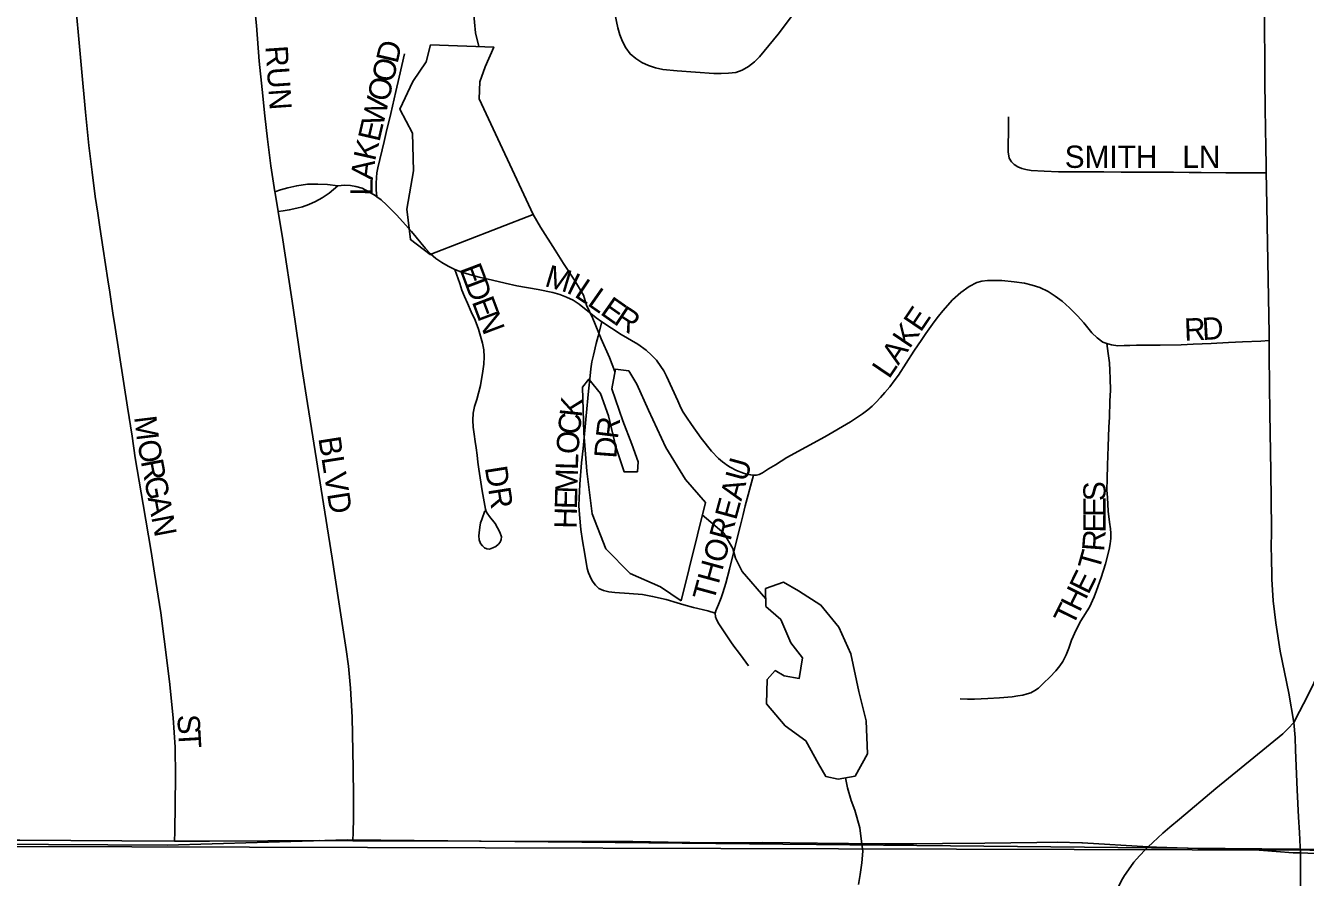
# Model space of a CAD drawing. Extents: x 1985906 to 2360102, y 891258 to 1222054.
# Drawn here: x 2121160 to 2124034, y 1025429 to 1027340 of the extents above; entities that cross this region are included whole.
import ezdxf

# ---------------------------------------------------------------- set-up
doc = ezdxf.new("R2010")
doc.units = 0
for name, color, linetype in [('GM_X_City_Street', 7, 'Continuous'), ('GM_X_City_Street_Text', 7, 'Continuous'), ('GM_X_Minor_Lake', 7, 'Continuous'), ('GM_X_Minor_River', 7, 'Continuous'), ('GM_X_Section', 7, 'Continuous'), ('GM_X_Township', 7, 'Continuous')]:
    doc.layers.add(name, color=color, linetype=linetype)

msp = doc.modelspace()

# ---------------------------------------------------------------- linework, layer by layer
at = {"layer": 'GM_X_City_Street'}
for points in [[(2121720.1, 1026966.9), (2121711.1, 1027025), (2121703.3, 1027084.9), (2121697.6, 1027137.1), (2121691.2, 1027196.1), (2121685.1, 1027259.5), (2121678.6, 1027339.5), (2121670.9, 1027420.8), (2121649.4, 1027682.1), (2121644.4, 1027747.5), (2121644.3, 1027780.2), (2121647.9, 1027812.8), (2121651, 1027828.8), (2121655.4, 1027844.6), (2121660.9, 1027860.1), (2121674.4, 1027889.9), (2121677.7, 1027895.7)], [(2123945.8, 1027009.6), (2123945.5, 1027026.7), (2123944.9, 1027065.8), (2123943.4, 1027153.1), (2123942.8, 1027217.8), (2123942.3, 1027262.7), (2123941.5, 1027336.2), (2123940.8, 1027399.7), (2123940.2, 1027451.3), (2123939.6, 1027508.6), (2123938.7, 1027589.5), (2123935.5, 1027727.1)], [(2121494.8, 1025510.1), (2121495.1, 1025530.5), (2121496.9, 1025654.9), (2121496, 1025720.7), (2121492, 1025786.2), (2121483.5, 1025867.8), (2121471.7, 1025962.9), (2121463.9, 1026021.9), (2121449.9, 1026111.1), (2121442, 1026159.7), (2121424.3, 1026265.2), (2121406.6, 1026370), (2121399.3, 1026418.6), (2121389.2, 1026483.7), (2121361.7, 1026661.9), (2121356.4, 1026694.2), (2121349.2, 1026741.7), (2121345, 1026768.9), (2121334.5, 1026838.3), (2121327.1, 1026887.4), (2121322.3, 1026918.9), (2121316.5, 1026956.3), (2121309.6, 1027011), (2121302.6, 1027070.9), (2121295, 1027145.2), (2121286.2, 1027243.4), (2121279.8, 1027308.8), (2121269.2, 1027423.3)], [(2122483.6, 1027366.4), (2122490.2, 1027334.7), (2122494.6, 1027319.2), (2122500.3, 1027304), (2122507.6, 1027289.6), (2122517.6, 1027276), (2122530.5, 1027265.5), (2122544.2, 1027256.8), (2122559, 1027249.9), (2122574.6, 1027244.9), (2122590.7, 1027241.4), (2122623.5, 1027237.7), (2122705.7, 1027232.3), (2122722, 1027231.9), (2122738.4, 1027232.6), (2122754.6, 1027234.4), (2122769.3, 1027239.9), (2122783.4, 1027248), (2122796.5, 1027257.9), (2122808.2, 1027269.4), (2122850.1, 1027320.5), (2122880.2, 1027359.6)], [(2121948.7, 1026955.6), (2121947.5, 1026971.4), (2121947.2, 1026985), (2121947.9, 1026998.9), (2121949.2, 1027009.4), (2121951.2, 1027020.3), (2121965.3, 1027079.3), (2121970.2, 1027099.8), (2121980.1, 1027142.7), (2121991.4, 1027191.9), (2121998.8, 1027224.2), (2122010.7, 1027276)], [(2123367.3, 1027134.5), (2123367.2, 1027118.7), (2123367, 1027100.3), (2123366.3, 1027072.6), (2123366.3, 1027056.4), (2123368.6, 1027042.1), (2123373.9, 1027034.2), (2123379.5, 1027028.1), (2123387.7, 1027022.8), (2123397, 1027019.1), (2123406.2, 1027016.4), (2123417.6, 1027014.8), (2123447.2, 1027013.3), (2123479, 1027011.6), (2123508.1, 1027011.4), (2123541, 1027011.4), (2123580.8, 1027011.2), (2123619.8, 1027011.1), (2123658.9, 1027011), (2123697.1, 1027010.9), (2123737.4, 1027010.8), (2123772.7, 1027010.2), (2123799.6, 1027009.8), (2123855.2, 1027008.9), (2123925.1, 1027009.4), (2123945.8, 1027009.6)], [(2123952.2, 1026632.8), (2123952.1, 1026648.1), (2123951.1, 1026729.9), (2123949.3, 1026811.3), (2123947.8, 1026892.8), (2123946.3, 1026977.2), (2123945.8, 1027009.6)], [(2121720.1, 1026966.9), (2121732.5, 1026970.9), (2121749.3, 1026975.6), (2121769.1, 1026980.1), (2121793, 1026983.5), (2121816.2, 1026984), (2121838.5, 1026983.2), (2121861.4, 1026980.4)], [(2121727.3, 1026922.3), (2121738.8, 1026924.1), (2121752.4, 1026926), (2121769.1, 1026929.9), (2121781.9, 1026932.9), (2121796.2, 1026938.5), (2121811.5, 1026945.1), (2121826.2, 1026952.9), (2121841.9, 1026963.3), (2121861.4, 1026980.4)], [(2121861.4, 1026980.4), (2121876.6, 1026981.5), (2121889.8, 1026980.6), (2121901.8, 1026978.9), (2121915.7, 1026974.6), (2121931.3, 1026966.4), (2121945.2, 1026958.2), (2121948.7, 1026955.6)], [(2121727.3, 1026922.3), (2121720.6, 1026963.4), (2121720.1, 1026966.9)], [(2121948.7, 1026955.6), (2121958.3, 1026948.5), (2121970.7, 1026937.8), (2121993.9, 1026914.4), (2122026.6, 1026877.6), (2122058, 1026839.7), (2122069.5, 1026827.4), (2122081.3, 1026816.7), (2122094.7, 1026807.7), (2122108.7, 1026799.9), (2122122.5, 1026792.8), (2122124.4, 1026792.1)], [(2121895.1, 1025510.9), (2121895.7, 1025529.7), (2121896.7, 1025560.4), (2121896.9, 1025593), (2121896.9, 1025608.5), (2121896.1, 1025673.6), (2121893.6, 1025787.9), (2121889.9, 1025853.2), (2121885.1, 1025902.1), (2121880.2, 1025939.6), (2121863.8, 1026047.1), (2121848.9, 1026144.9), (2121802.4, 1026435.4), (2121793.4, 1026492), (2121780.5, 1026572.5), (2121760.8, 1026706.4), (2121737.6, 1026859.2), (2121727.3, 1026922.3)], [(2122191.2, 1026250.6), (2122184.3, 1026231.7), (2122181.9, 1026224), (2122180, 1026214.3), (2122178.4, 1026201.8), (2122177.9, 1026194.7), (2122179, 1026185.9), (2122181.6, 1026177.7), (2122186.1, 1026172.2), (2122190.3, 1026167.9), (2122196.2, 1026165.8), (2122202, 1026165), (2122209.7, 1026167.6), (2122215.8, 1026171.1), (2122221.9, 1026176.4), (2122225.8, 1026180.6), (2122228.2, 1026186.7), (2122228.8, 1026192.8), (2122225.3, 1026202.9), (2122214.5, 1026222.8), (2122202, 1026238.6), (2122196.7, 1026245.7), (2122194.6, 1026249.8), (2122193, 1026254.8), (2122185.1, 1026296), (2122177.7, 1026344.2), (2122175.8, 1026360.3), (2122174.1, 1026376.2), (2122172.2, 1026392.1), (2122169.4, 1026406.5), (2122167.2, 1026422.8), (2122165.1, 1026438.7), (2122164.3, 1026454.4), (2122165.3, 1026469.9), (2122168.4, 1026485.1), (2122173.7, 1026500.5), (2122181.5, 1026532), (2122187, 1026564), (2122188.8, 1026580.1), (2122189.7, 1026596.1), (2122189.1, 1026611.8), (2122186.4, 1026627.2), (2122182, 1026642.6), (2122177.5, 1026658.2), (2122169.4, 1026678.7), (2122161, 1026697.4), (2122152.3, 1026716.7), (2122146, 1026731.5), (2122140, 1026746.3), (2122134.9, 1026761.2), (2122124.4, 1026792.1)], [(2122124.4, 1026792.1), (2122137.2, 1026787.5), (2122151.9, 1026782.7), (2122178.9, 1026775.3), (2122208.4, 1026768.4), (2122237.1, 1026761.4), (2122263, 1026755.9), (2122311.5, 1026747.4), (2122343.7, 1026740.7), (2122359.5, 1026736.1), (2122374.9, 1026730.4), (2122389.7, 1026723.3), (2122403.5, 1026714.7), (2122441.7, 1026683.7), (2122454.2, 1026674.6)], [(2122794.4, 1026331.3), (2122796.2, 1026331.2), (2122801.3, 1026331.2), (2122807.1, 1026332.6), (2122814.6, 1026335.9), (2122828.3, 1026344.8), (2122843.6, 1026354.2), (2122869.7, 1026370.4), (2122955, 1026417), (2123012.2, 1026450.3), (2123039.1, 1026468.3), (2123051.3, 1026477.6), (2123060.7, 1026485.6), (2123069.3, 1026494.2), (2123079.6, 1026505), (2123089.7, 1026516.5), (2123100.3, 1026529.1), (2123110.6, 1026542.4), (2123119.9, 1026555.6), (2123154.6, 1026608.8), (2123172.2, 1026635.5), (2123181.2, 1026648.8), (2123200.3, 1026675), (2123209.9, 1026687.6), (2123219.7, 1026699.8), (2123241.5, 1026724), (2123260.3, 1026740.6), (2123278.6, 1026754.5), (2123295.9, 1026763.2), (2123307, 1026765.9), (2123320.2, 1026767.5), (2123352.4, 1026767.5), (2123380.1, 1026764.9), (2123402.7, 1026761.4), (2123420, 1026757.5), (2123437.7, 1026751.9), (2123456.2, 1026742.7), (2123471.7, 1026732.2), (2123487.2, 1026721.4), (2123504.3, 1026706.6), (2123522.2, 1026688.5), (2123535.9, 1026672.4), (2123554.5, 1026650.5), (2123566, 1026639.3), (2123578.9, 1026629.4), (2123588.2, 1026626)], [(2122708.6, 1026021.6), (2122691.7, 1026026.6), (2122659.5, 1026034), (2122638.5, 1026039.8), (2122623.2, 1026044.7), (2122598.5, 1026052.2), (2122568, 1026058.8), (2122545, 1026062.9), (2122515.7, 1026065.4), (2122483.1, 1026067.4), (2122469.9, 1026069.1), (2122457.6, 1026072), (2122447.7, 1026077), (2122439.8, 1026084.4), (2122432, 1026094.2), (2122426.8, 1026104.9), (2122424.2, 1026111.6), (2122421.3, 1026121.4), (2122415.6, 1026154), (2122410.6, 1026183.6), (2122406.9, 1026209.2), (2122403.6, 1026242.6), (2122402.8, 1026262.4), (2122403.2, 1026280.2), (2122403.9, 1026294.6), (2122404.4, 1026310.7), (2122408.5, 1026358.6), (2122412.2, 1026390.9), (2122419, 1026463.7), (2122424.3, 1026519.3), (2122427.5, 1026553.5), (2122429.5, 1026569.4), (2122431.9, 1026585.1), (2122435, 1026600.3), (2122441.7, 1026626.1), (2122446, 1026642.8), (2122454.2, 1026674.6)], [(2122454.2, 1026674.6), (2122497.6, 1026646.6), (2122534.8, 1026624.6), (2122553.6, 1026611.4), (2122565.3, 1026600.1), (2122576.9, 1026588.8), (2122586.2, 1026574.9), (2122592.9, 1026565.3), (2122599.3, 1026553.4), (2122624.6, 1026497.5), (2122631.8, 1026481.8), (2122636.7, 1026472.4), (2122644.1, 1026461.2), (2122655.1, 1026444.5), (2122676.9, 1026413.6), (2122700, 1026385), (2122716.3, 1026368.3), (2122724.7, 1026360.8), (2122729.9, 1026357.1), (2122734.3, 1026353.9), (2122742.5, 1026348.9), (2122756.7, 1026341.8), (2122771.9, 1026335.3), (2122779.2, 1026333.2), (2122788.4, 1026331.5), (2122794.4, 1026331.3)], [(2123258.8, 1025828.9), (2123275.1, 1025828.1), (2123290.9, 1025828.1), (2123320.4, 1025829.7), (2123346.7, 1025831.4), (2123375.5, 1025833.9), (2123388.3, 1025835.6), (2123398.9, 1025837.3), (2123409.1, 1025840.3), (2123417.1, 1025842.8), (2123426, 1025847.5), (2123434.5, 1025853.4), (2123445.5, 1025864.5), (2123459.5, 1025878), (2123473.5, 1025892), (2123482.4, 1025903.5), (2123488.8, 1025913.2), (2123496.4, 1025927.6), (2123502.4, 1025942.5), (2123508.7, 1025960.7), (2123518.9, 1025983.6), (2123529.5, 1026004.4), (2123548.6, 1026035), (2123559.2, 1026057.7), (2123564.7, 1026072.3), (2123575, 1026101.5), (2123584.7, 1026132.1), (2123592.9, 1026163.9), (2123595.3, 1026177), (2123596.7, 1026188.5), (2123596.6, 1026200.8), (2123595.7, 1026210.5), (2123593.7, 1026225.4), (2123591.1, 1026250.4), (2123589, 1026280.5), (2123588.1, 1026297.5), (2123588.7, 1026322.9), (2123589.4, 1026353.1), (2123590.9, 1026395), (2123592.4, 1026438.3), (2123593.9, 1026461.2), (2123594.9, 1026497.3), (2123595.7, 1026521.9), (2123595, 1026547.8), (2123594.6, 1026566), (2123593.8, 1026583), (2123591.1, 1026603.8), (2123588.2, 1026626)], [(2123588.2, 1026626), (2123598.3, 1026623.3), (2123612.5, 1026621.3), (2123626.9, 1026621.6), (2123639.1, 1026621.9), (2123654.7, 1026622.3), (2123675.6, 1026622.7), (2123691.8, 1026622.7), (2123707.8, 1026622.7), (2123754.9, 1026623.3), (2123781.5, 1026624.6), (2123822.3, 1026626.6), (2123861.3, 1026628.4), (2123892.7, 1026629.9), (2123933.5, 1026631.9), (2123952.2, 1026632.8)], [(2123957.2, 1026152.3), (2123957.1, 1026163), (2123957.5, 1026210.8), (2123956.3, 1026340.2), (2123953.6, 1026469.2), (2123952.7, 1026533.8), (2123952.6, 1026599.1), (2123952.2, 1026632.8)], [(2122708.6, 1026021.6), (2122709.8, 1026026.3), (2122711.2, 1026030), (2122716.2, 1026040.7), (2122722.3, 1026055.9), (2122725.8, 1026066.9), (2122732.2, 1026088.8), (2122740.9, 1026120.3), (2122755.9, 1026180.6), (2122764.6, 1026215.5), (2122771.3, 1026243), (2122776.1, 1026262.2), (2122794.4, 1026331.3)], [(2124007.4, 1025776.1), (2123996.2, 1025841.9), (2123976.7, 1025936.3), (2123967.3, 1025999.3), (2123961.6, 1026049.3), (2123958, 1026097.8), (2123957.2, 1026152.3)], [(2124007.4, 1025776.1), (2124020.4, 1025800.5), (2124038.3, 1025835.4), (2124081, 1025923), (2124143.8, 1026054.6), (2124155.3, 1026078.4)], [(2122783, 1025903.2), (2122771.2, 1025919.4), (2122762.9, 1025930.8), (2122750.7, 1025947.6), (2122743.8, 1025957.2), (2122734.9, 1025970.5), (2122716.6, 1025997.8), (2122711.6, 1026007.1), (2122709.4, 1026013.4), (2122708.6, 1026021.6)], [(2123680.5, 1025497), (2123691.1, 1025506.8), (2123713.2, 1025527.5), (2123729.2, 1025541.3), (2123751.3, 1025559.4), (2123832.6, 1025627.8), (2123917.5, 1025697.2), (2123982.6, 1025750.3), (2123995.1, 1025762.8), (2124007.4, 1025776.1)], [(2124022.4, 1025483.3), (2124021.8, 1025496.1), (2124020.5, 1025529.6), (2124018.3, 1025563.6), (2124015.4, 1025625), (2124011.6, 1025713.8), (2124010.7, 1025742.2), (2124007.4, 1025776.1)], [(2121096.2, 1025511.8), (2121147.2, 1025511.8), (2121376.6, 1025510.5), (2121494.8, 1025510.1)], [(2121494.8, 1025510.1), (2121573.3, 1025509.9), (2121704.5, 1025510.8), (2121819.2, 1025511.1), (2121895.1, 1025510.9)], [(2121895.1, 1025510.9), (2122064.8, 1025510.5), (2122179.5, 1025509.5), (2122376.4, 1025508.8), (2122523.5, 1025509.3), (2122602.8, 1025507.9), (2122700.5, 1025506.4), (2122815, 1025507.2), (2122937.9, 1025505.1), (2123007.6, 1025504.7), (2123088.7, 1025503.8), (2123154, 1025503.9), (2123218.8, 1025504.5), (2123314.3, 1025505), (2123430.9, 1025507), (2123476.8, 1025507.4), (2123531.9, 1025505.9), (2123533.3, 1025505.8)], [(2123533.3, 1025505.8), (2123680.5, 1025497)], [(2123561.6, 1025213.9), (2123566.1, 1025246.1), (2123571.4, 1025276.6), (2123575.2, 1025297), (2123579, 1025315.8), (2123582, 1025329), (2123585.2, 1025339.5), (2123592.4, 1025359.6), (2123600.5, 1025379.1), (2123607.1, 1025394.1), (2123616, 1025412.4), (2123623.3, 1025425.4), (2123627.5, 1025432.5), (2123636.3, 1025445.8), (2123648.7, 1025462.6), (2123661.1, 1025476.7), (2123674.3, 1025491.3), (2123680.5, 1025497)], [(2123680.5, 1025497), (2123699.2, 1025496.4), (2123792, 1025493.5), (2123845, 1025492.7), (2123893.3, 1025492), (2123929.8, 1025489.8), (2124006.5, 1025483.9), (2124022.4, 1025483.3)], [(2124020.6, 1024463.8), (2124019.9, 1024604.2), (2124018.8, 1024806.4), (2124018.7, 1024845.9), (2124022.9, 1025348.4), (2124022.4, 1025483.3)], [(2124022.4, 1025483.3), (2124088, 1025480.6), (2124117.3, 1025480)]]:
    msp.add_lwpolyline(points, dxfattribs=at)
at = {"layer": 'GM_X_Minor_Lake'}
for points in [[(2122178.3, 1027175.1), (2122180.1, 1027213.1), (2122191.8, 1027247.3), (2122211.5, 1027291.5), (2122069.5, 1027296.4), (2122059.8, 1027258.3), (2122030.1, 1027214), (2122000.5, 1027151.7), (2122028.9, 1027097.9), (2122031.5, 1027013.8), (2122016.1, 1026927.6), (2122024.5, 1026859.5), (2122068.8, 1026825.8), (2122300.1, 1026915.7)], [(2122300.1, 1026915.7), (2122178.3, 1027175.1)], [(2122686.5, 1026269.8), (2122642.1, 1026321.5), (2122597.7, 1026393.3), (2122559.1, 1026477.1), (2122532.7, 1026535), (2122514.5, 1026564.9), (2122484.5, 1026568.7), (2122476.8, 1026524.5), (2122501.3, 1026452.7), (2122521.6, 1026400.7), (2122535.9, 1026360.8), (2122534.1, 1026338.8), (2122504.1, 1026338.5), (2122485.7, 1026394.4), (2122469.2, 1026464.4), (2122450.8, 1026514.3), (2122424.6, 1026546.2), (2122410.8, 1026528.1), (2122413.5, 1026425.9), (2122420.1, 1026339.9), (2122432.7, 1026243.9), (2122463.2, 1026166), (2122517.6, 1026110.4), (2122585.8, 1026080.8), (2122632, 1026049.1)], [(2122632, 1026049.1), (2122686.5, 1026269.8)], [(2122940.5, 1025683), (2122956.7, 1025655.1), (2122984.7, 1025649.3), (2123022.7, 1025655.6), (2123050.3, 1025705.9), (2123047.8, 1025780), (2123031.4, 1025845.9), (2123012.8, 1025929.9), (2122986.4, 1025989.7), (2122946.1, 1026039.5), (2122895.8, 1026071.2), (2122861.7, 1026090.9), (2122821.8, 1026076.6), (2122822.1, 1026036.6), (2122856.3, 1026006.8), (2122878.6, 1025954.9), (2122904.9, 1025921), (2122897.2, 1025874.9), (2122863.2, 1025880.7), (2122843.1, 1025892.5), (2122825.2, 1025872.4), (2122823.6, 1025818.3), (2122865.9, 1025768.6), (2122912.1, 1025734.9)], [(2122912.1, 1025734.9), (2122940.5, 1025683)]]:
    msp.add_lwpolyline(points, dxfattribs=at)
at = {"layer": 'GM_X_Minor_River'}
for points in [[(2122171.6, 1027389.8), (2122165.8, 1027371.1), (2122170.5, 1027323), (2122178, 1027292.6)], [(2122300.1, 1026915.7), (2122316.7, 1026887.7), (2122349.5, 1026836), (2122367.9, 1026806.2), (2122392.5, 1026768.4), (2122413, 1026734.5), (2122419.3, 1026712.6), (2122433.8, 1026682.7), (2122452.5, 1026636.8), (2122471.1, 1026594.9), (2122483.6, 1026563.5)], [(2122679.6, 1026241.8), (2122727.6, 1026200.5), (2122748.1, 1026166.7), (2122754.4, 1026144.7), (2122768.9, 1026114.8), (2122822, 1026053.4)], [(2123030.6, 1025413), (2123034.3, 1025435.2), (2123038, 1025461.3), (2123039.7, 1025487.4), (2123037.4, 1025509.4), (2123033, 1025539.4), (2123022.4, 1025579.4), (2123014.1, 1025601.3), (2123005.7, 1025629.3), (2123001.4, 1025652.1)]]:
    msp.add_lwpolyline(points, dxfattribs=at)
at = {"layer": 'GM_X_Section'}
for points in [[(2125066.6, 1030831.6), (2125102, 1025486.6), (2119810.6, 1025501.6), (2119807.2, 1030846.8)], [(2119810.6, 1025501.6), (2125102, 1025486.6), (2125107.5, 1020101.4), (2119792.3, 1020106.2)]]:
    msp.add_lwpolyline(points, close=True, dxfattribs=at)
at = {"layer": 'GM_X_Township'}
for points in [[(2135644.8, 1025556.9), (2131125.3, 1025495.7), (2129871.7, 1025478.6), (2129522.6, 1025473.8), (2128686.4, 1025466.5), (2128384.9, 1025480.7), (2128207.1, 1025468.2), (2127810, 1025477.4), (2127294, 1025487.1), (2126942.8, 1025475), (2126472.7, 1025468.2), (2125113.3, 1025481.3), (2124018.6, 1025491.9), (2123688.1, 1025495), (2121882, 1025512.5), (2121478, 1025500.5), (2121077.9, 1025503.4)], [(2121077.9, 1025503.4), (2121478, 1025500.5), (2121882, 1025512.5), (2123688.1, 1025495), (2124018.6, 1025491.9), (2125113.3, 1025481.3), (2126472.7, 1025468.2), (2126942.8, 1025475), (2127294, 1025487.1), (2127810, 1025477.4), (2128207.1, 1025468.2), (2128384.9, 1025480.7), (2128686.4, 1025466.5), (2129522.6, 1025473.8), (2129871.7, 1025478.6), (2131125.3, 1025495.7), (2135644.8, 1025556.9)]]:
    msp.add_lwpolyline(points, dxfattribs=at)

# ---------------------------------------------------------------- texts
at = {"layer": 'GM_X_City_Street_Text'}
for s, rotation, p in [('RUN', 273.9431, (2121698.7, 1027293.1)), ('D', 76.9509, (2121995.3, 1027252.6)), ('O', 76.9399, (2121985.4, 1027209.7)), ('O', 76.9443, (2121975.4, 1027166.9)), ('W', 76.9405, (2121962.5, 1027111.2)), ('E', 76.9511, (2121954.6, 1027076.9)), ('K', 77.2282, (2121944.8, 1027034)), ('SMITH', 0, (2123493.3, 1027020.3)), ('LN', 0, (2123757.3, 1027020.3)), ('A', 82.9658, (2121939.7, 1026991.7)), ('L', 89.5628, (2121939.5, 1026958)), ('E', 290.6776, (2122133.5, 1026794.3)), ('M', 343.4403, (2122323.5, 1026755.8)), ('D', 290.6824, (2122145.9, 1026761.3)), ('I', 334.0997, (2122372.1, 1026741.5)), ('L', 326.4918, (2122390.3, 1026732.8)), ('L', 324.9722, (2122419.4, 1026713.6)), ('E', 290.6852, (2122161.5, 1026720.2)), ('E', 324.8737, (2122448.2, 1026693.4)), ('R', 326.5541, (2122478.3, 1026672.2)), ('LAKE', 55.8868, (2123098.9, 1026545.1)), ('N', 290.675, (2122173.9, 1026687.2)), ('R', 2.0645, (2123762.2, 1026632.5)), ('D', 3.2761, (2123802.9, 1026634)), ('K', 84.0882, (2122408.6, 1026459.7)), ('M', 276.9929, (2121403.9, 1026461.5)), ('C', 84.1613, (2122404.6, 1026420.3)), ('R', 82.9879, (2122489.8, 1026410.8)), ('O', 85.7119, (2122401.3, 1026376.8)), ('O', 280.3435, (2121410.8, 1026406)), ('BLVD', 278.9738, (2121817.4, 1026414)), ('D', 85.6683, (2122486.5, 1026367.5)), ('R', 280.6858, (2121418.8, 1026362.4)), ('L', 88.4153, (2122400.4, 1026342.3)), ('THOREAU', 74.7438, (2122705.5, 1026045.5)), ('DR', 278.9738, (2122191.2, 1026347.9)), ('M', 88.5785, (2122399.1, 1026289.5)), ('G', 280.6879, (2121426.1, 1026323.5)), ('S', 89.9956, (2123585.1, 1026272.7)), ('A', 280.6879, (2121434.3, 1026280.2)), ('E', 88.5518, (2122398.2, 1026254.3)), ('H', 88.5791, (2122397.1, 1026210.3)), ('E', 89.9956, (2123585.1, 1026237.5)), ('N', 280.6946, (2121442.4, 1026237)), ('E', 89.6375, (2123584.9, 1026202)), ('R', 85.5798, (2123581.7, 1026158.6)), ('T', 74.3867, (2123570.4, 1026114.3)), ('E', 63.8742, (2123546.3, 1026061.1)), ('H', 63.8428, (2123526.8, 1026021.6)), ('T', 63.8565, (2123511.3, 1025990)), ('S', 273.5269, (2121500.7, 1025792.7)), ('T', 273.3215, (2121502.9, 1025757.6))]:
    msp.add_text(s, height=50, rotation=rotation, dxfattribs=at).set_placement(p)

doc.saveas('drawing.dxf')
